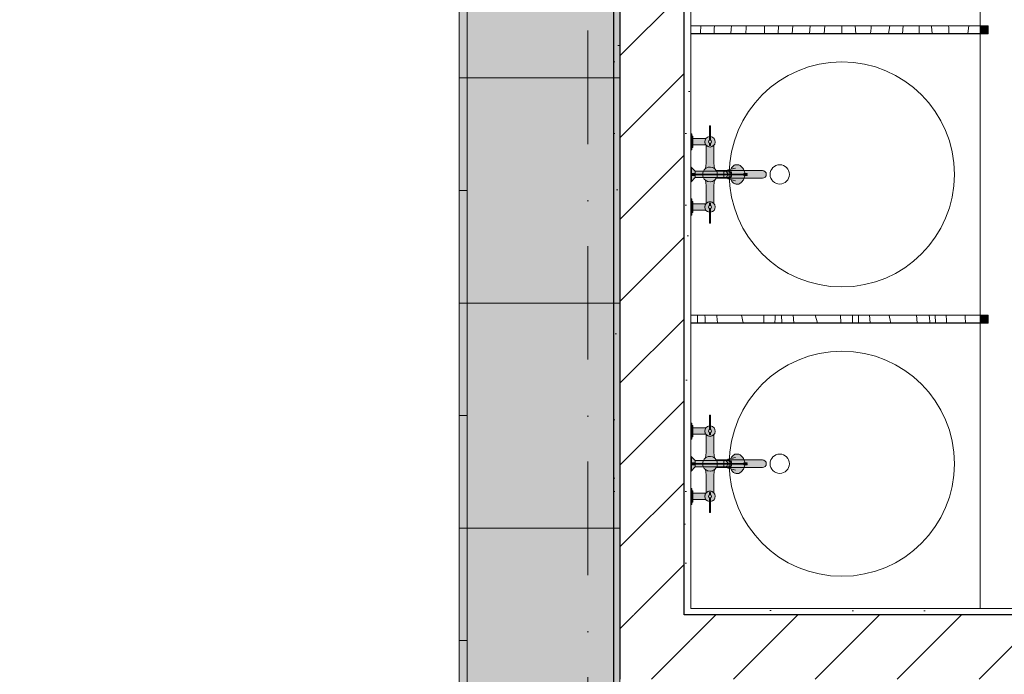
# Model space of a CAD drawing. Header units: millimetres. Extents: x -59761 to 112741, y -57975 to 46221.
# Tile 272 of 421: x 52234 to 55295, y -39555 to -37519. Entities that reach past the tile are written whole.
import ezdxf

# ---------------------------------------------------------------- set-up
doc = ezdxf.new("R2010")
doc.units = ezdxf.units.MM
for name, pattern in [('Wipeout_Contour', [1000, 0, -1000]), ('Штриховая', [564.444447, 282.222223, -282.222223]), ('Штрихпунктирная', [670.277762, 352.777767, -176.388884, 0, -141.111112])]:
    doc.linetypes.add(name, pattern=pattern)
for name, color, linetype in [('Интерьер - Мебель', 7, 'Continuous'), ('Интерьер - Оборудование', 7, 'Continuous'), ('Интерьер - Сантехника', 7, 'Continuous'), ('Конструктив - Стены Блок 200 нов', 7, 'Continuous'), ('Элемент Модели - Зона', 7, 'Continuous'), ('Элемент Модели - Оси', 2, 'Continuous')]:
    doc.layers.add(name, color=color, linetype=linetype)
pattern_1 = [(45, (-45000, -53650), (-111.36932, 111.36932), [0, -105, 0, -157.5]), (110, (-44650, -53650), (148.00159, 53.86817), [0, -77, 0, -133])]
pattern_2 = [(45, (-45000, -54000), (-127.27922, 127.27922), [])]

# ---------------------------------------------------------------- blocks, each defined once
blk = doc.blocks.new('*X601', base_point=(2412685.8, -340475.5))
at = {"layer": 'Интерьер - Оборудование', "color": 7, "linetype": 'Continuous', "lineweight": 15}
for p, q in [((2512036.3, -324033.8), (2512037, -324013.5)), ((2512078.3, -324037.5), (2512079.2, -324022.8)), ((2512079.2, -324022.8), (2512079.9, -324013.5)), ((2512130.7, -324037.5), (2512131.9, -324024.1)), ((2512131.9, -324024.1), (2512132.9, -324013.5)), ((2512176.9, -324037.5), (2512178.1, -324018.6)), ((2512178.1, -324018.6), (2512178.6, -324013.5)), ((2512234.8, -324037.5), (2512235, -324013.5)), ((2512277.9, -324037.5), (2512278.8, -324013.5)), ((2512321.4, -324037.5), (2512323.2, -324013.5)), ((2512374.8, -324037.5), (2512377.3, -324013.5)), ((2512420.3, -324037.5), (2512422.4, -324013.5)), ((2512475.3, -324037.5), (2512475.5, -324014.6)), ((2512475.5, -324014.6), (2512475.5, -324013.5)), ((2512519.1, -324037.5), (2512517.3, -324013.5)), ((2512564.9, -324037.5), (2512566.8, -324020.3)), ((2512566.8, -324020.3), (2512567.2, -324013.5)), ((2512620.4, -324037.5), (2512624.8, -324013.5)), ((2512664.2, -324037.5), (2512666.3, -324013.5)), ((2512715.8, -324037.5), (2512716.1, -324015.1)), ((2512716.1, -324015.1), (2512716.1, -324013.5)), ((2512754.4, -324015), (2512754.3, -324013.5)), ((2512756, -324037.5), (2512754.4, -324015)), ((2512808, -324019.8), (2512807.6, -324013.5)), ((2512808.1, -324037.5), (2512808, -324019.8)), ((2512867.5, -324037.5), (2512870.2, -324013.5)), ((2512036.2, -324037.5), (2512036.3, -324033.8))]:
    blk.add_line(p, q, dxfattribs=at)
blk = doc.blocks.new('*X602', base_point=(2412685.8, -340475.5))
at = {"layer": 'Интерьер - Оборудование', "color": 7, "linetype": 'Continuous', "lineweight": 15}
for p, q in [((2512027.2, -324922.2), (2512027.3, -324913.5)), ((2512050.3, -324921.8), (2512049.9, -324913.5)), ((2512087.4, -324916.6), (2512087.2, -324913.5)), ((2512089.2, -324937.5), (2512087.4, -324916.6)), ((2512169, -324937.5), (2512163.9, -324913.5)), ((2512233.3, -324913.5), (2512233.4, -324914.7)), ((2512233.4, -324914.7), (2512233.4, -324937.5)), ((2512268.1, -324922.8), (2512268.3, -324913.5)), ((2512289.3, -324937.5), (2512288.3, -324913.5)), ((2512326, -324937.5), (2512324.3, -324913.5)), ((2512399.7, -324937.5), (2512392.9, -324913.5)), ((2512471.5, -324913.5), (2512472.6, -324937.5)), ((2512509.1, -324923.3), (2512509.2, -324913.5)), ((2512527.6, -324936.8), (2512526.9, -324913.5)), ((2512563.2, -324937.5), (2512561.8, -324913.5)), ((2512623.6, -324920.6), (2512622.2, -324913.5)), ((2512707.9, -324913.5), (2512710.1, -324937.5)), ((2512748.2, -324922.6), (2512747.4, -324913.5)), ((2512766.4, -324937.5), (2512765.6, -324913.5)), ((2512800.4, -324929.5), (2512799.6, -324913.5)), ((2512859.2, -324923.8), (2512858.5, -324913.5)), ((2512026.9, -324937.5), (2512027.2, -324922.2)), ((2512051, -324937.5), (2512050.3, -324921.8)), ((2512267.8, -324937.5), (2512268.1, -324922.8)), ((2512508.8, -324937.5), (2512509.1, -324923.3)), ((2512527.7, -324937.5), (2512527.6, -324936.8)), ((2512625.3, -324928.3), (2512623.6, -324920.6)), ((2512627.3, -324936), (2512625.3, -324928.3)), ((2512627.8, -324937.5), (2512627.3, -324936)), ((2512748.9, -324933.4), (2512748.2, -324922.6)), ((2512749, -324937.5), (2512748.9, -324933.4)), ((2512800.8, -324937.5), (2512800.4, -324929.5)), ((2512859.5, -324931.7), (2512859.2, -324923.8)), ((2512860, -324937.5), (2512859.5, -324931.7))]:
    blk.add_line(p, q, dxfattribs=at)

msp = doc.modelspace()

# ---------------------------------------------------------------- hatches: boundary and pattern name
at = {"layer": 'Интерьер - Оборудование', "linetype": 'Continuous', "lineweight": 0}
for points in [[(54382, -37848.44), (54378, -37848.44), (54378, -37882.26, 16.2384176), (54382, -37882.26)], [(54392, -37964.94), (54392, -37909.47, -0.4390567), (54368, -37909.47), (54368, -37964.94), (54365.74, -37981.89, -0.3474357), (54394.26, -37981.89)], [(54392, -38034.94), (54394.26, -38017.98, -0.3474357), (54365.74, -38017.98), (54368, -38034.94), (54368, -38090.41, -0.4390567), (54392, -38090.41)], [(54382, -38151.44), (54382, -38117.62, 16.2384176), (54378, -38117.62), (54378, -38151.44)], [(54382, -38748.44), (54378, -38748.44), (54378, -38782.26, 16.2384176), (54382, -38782.26)], [(54392, -38864.94), (54392, -38809.47, -0.4390567), (54368, -38809.47), (54368, -38864.94), (54365.74, -38881.89, -0.3474357), (54394.26, -38881.89)], [(54392, -38934.94), (54394.26, -38917.98, -0.3474357), (54365.74, -38917.98), (54368, -38934.94), (54368, -38990.41, -0.4390567), (54392, -38990.41)], [(54382, -39051.44), (54382, -39017.62, 16.2384176), (54378, -39017.62), (54378, -39051.44)]]:
    msp.add_hatch(color=255, dxfattribs=at).paths.add_polyline_path(points)

# ---------------------------------------------------------------- linework, layer by layer
at = {"layer": 'Интерьер - Мебель', "color": 7, "linetype": 'Continuous', "lineweight": 15}
for p, q in [((53625, -37000), (53625, -37700)), ((53600, -37700), (53625, -37700)), ((53625, -37700), (53625, -38400)), ((53600, -38050), (53625, -38050)), ((53600, -38400), (53625, -38400)), ((53625, -38400), (53625, -39100)), ((53600, -38750), (53625, -38750)), ((53600, -39100), (53625, -39100)), ((53625, -39100), (53625, -39800)), ((53600, -39450), (53625, -39450))]:
    msp.add_line(p, q, dxfattribs=at)
at = {"layer": 'Интерьер - Оборудование', "color": 7, "linetype": 'Continuous', "lineweight": 15}
for p, q in [((55220, -37537.94), (55220, -37537.44)), ((55220, -37561.94), (55220, -37562.44)), ((55220, -38437.94), (55220, -38437.44)), ((55220, -38461.94), (55220, -38462.44))]:
    msp.add_line(p, q, dxfattribs=at)
at = {"layer": 'Интерьер - Оборудование', "color": 7, "linetype": 'Continuous', "lineweight": 5}
for p, q in [((54378, -37882.26), (54378, -37893.86)), ((54382, -37882.26), (54382, -37893.86)), ((54378, -37903.02), (54378, -37910.44)), ((54382, -37910.44), (54378, -37910.44)), ((54382, -37903.02), (54382, -37910.44)), ((54445.15, -37983.98), (54459.24, -37980.24)), ((54492.07, -37998.94), (54357.02, -37998.94)), ((54357.02, -38000.94), (54492.07, -38000.94)), ((54423.01, -38008.49), (54423.01, -37991.39)), ((54429.95, -37990.7), (54427, -37989.94)), ((54427, -38009.94), (54429.95, -38009.18)), ((54432.45, -37992.87), (54429.95, -37990.7)), ((54429.95, -38009.18), (54432.45, -38007.01)), ((54432.19, -37989.94), (54438.49, -37989.94)), ((54432.19, -38009.94), (54438.49, -38009.94)), ((54434.12, -37996.11), (54432.45, -37992.87)), ((54432.45, -38007.01), (54434.12, -38003.77)), ((54434.7, -37999.94), (54434.12, -37996.11)), ((54434.12, -38003.77), (54434.7, -37999.94)), ((54440.82, -37986.42), (54436.93, -37986.15)), ((54440.95, -37990.7), (54438.49, -37989.94)), ((54438.49, -38009.94), (54440.95, -38009.18)), ((54444.28, -37989.21), (54440.82, -37986.42)), ((54440.82, -38013.46), (54444.28, -38010.66)), ((54443.04, -37992.87), (54440.95, -37990.7)), ((54440.95, -38009.18), (54443.04, -38007.01)), ((54444.43, -37996.11), (54443.04, -37992.87)), ((54443.04, -38007.01), (54444.43, -38003.77)), ((54446.65, -37994.02), (54444.28, -37989.21)), ((54444.28, -38010.66), (54446.65, -38005.86)), ((54444.92, -37999.94), (54444.43, -37996.11)), ((54444.43, -38003.77), (54444.92, -37999.94)), ((54447.49, -37999.94), (54446.65, -37994.02)), ((54446.65, -38005.86), (54447.49, -37999.94)), ((54485, -37998.94), (54485, -37996.94)), ((54485, -37996.94), (54495, -37996.94)), ((54485, -38000.94), (54485, -38002.94)), ((54485, -38002.94), (54495, -38002.94)), ((54495, -37998.94), (54492.07, -37998.94)), ((54495, -38000.94), (54492.07, -38000.94)), ((54493.54, -38000.94), (54493.54, -37998.94)), ((54495, -37996.94), (54495, -37998.94)), ((54495, -38002.94), (54495, -38000.94)), ((54436.93, -38013.73), (54440.82, -38013.46)), ((54445.15, -38015.9), (54459.24, -38019.64)), ((54378, -38096.86), (54378, -38089.44)), ((54382, -38089.44), (54378, -38089.44)), ((54382, -38096.86), (54382, -38089.44)), ((54378, -38117.62), (54378, -38106.02)), ((54382, -38117.62), (54382, -38106.02)), ((54378, -38782.26), (54378, -38793.86)), ((54378, -38803.02), (54378, -38810.44)), ((54382, -38782.26), (54382, -38793.86)), ((54382, -38803.02), (54382, -38810.44)), ((54382, -38810.44), (54378, -38810.44)), ((54492.07, -38898.94), (54357.02, -38898.94)), ((54423.01, -38908.49), (54423.01, -38891.39)), ((54429.95, -38890.7), (54427, -38889.94)), ((54432.45, -38892.87), (54429.95, -38890.7)), ((54432.19, -38889.94), (54438.49, -38889.94)), ((54434.12, -38896.11), (54432.45, -38892.87)), ((54434.7, -38899.94), (54434.12, -38896.11)), ((54434.12, -38903.77), (54434.7, -38899.94)), ((54440.82, -38886.42), (54436.93, -38886.15)), ((54440.95, -38890.7), (54438.49, -38889.94)), ((54444.28, -38889.21), (54440.82, -38886.42)), ((54443.04, -38892.87), (54440.95, -38890.7)), ((54444.43, -38896.11), (54443.04, -38892.87)), ((54446.65, -38894.02), (54444.28, -38889.21)), ((54444.92, -38899.94), (54444.43, -38896.11)), ((54444.43, -38903.77), (54444.92, -38899.94)), ((54445.15, -38883.98), (54459.24, -38880.24)), ((54447.49, -38899.94), (54446.65, -38894.02)), ((54446.65, -38905.86), (54447.49, -38899.94)), ((54485, -38898.94), (54485, -38896.94)), ((54485, -38896.94), (54495, -38896.94)), ((54495, -38898.94), (54492.07, -38898.94)), ((54493.54, -38900.94), (54493.54, -38898.94)), ((54495, -38896.94), (54495, -38898.94)), ((54357.02, -38900.94), (54492.07, -38900.94)), ((54427, -38909.94), (54429.95, -38909.18)), ((54429.95, -38909.18), (54432.45, -38907.01)), ((54432.19, -38909.94), (54438.49, -38909.94)), ((54432.45, -38907.01), (54434.12, -38903.77)), ((54436.93, -38913.73), (54440.82, -38913.46)), ((54438.49, -38909.94), (54440.95, -38909.18)), ((54440.82, -38913.46), (54444.28, -38910.66)), ((54440.95, -38909.18), (54443.04, -38907.01)), ((54443.04, -38907.01), (54444.43, -38903.77)), ((54444.28, -38910.66), (54446.65, -38905.86)), ((54445.15, -38915.9), (54459.24, -38919.64)), ((54485, -38900.94), (54485, -38902.94)), ((54485, -38902.94), (54495, -38902.94)), ((54495, -38900.94), (54492.07, -38900.94)), ((54495, -38902.94), (54495, -38900.94)), ((54378, -38996.86), (54378, -38989.44)), ((54382, -38989.44), (54378, -38989.44)), ((54382, -38996.86), (54382, -38989.44)), ((54378, -39017.62), (54378, -39006.02)), ((54382, -39017.62), (54382, -39006.02))]:
    msp.add_line(p, q, dxfattribs=at)
at = {"layer": 'Интерьер - Оборудование', "color": 7, "linetype": 'Continuous', "lineweight": 5, "flags": 128}
for points in [[(54382, -37848.44), (54382, -37882.26, -16.2384176), (54378, -37882.26), (54378, -37848.44)], [(54392, -37964.94), (54394.26, -37981.89, 0.3474357), (54365.74, -37981.89), (54368, -37964.94), (54368, -37909.47, 0.4390567), (54392, -37909.47)], [(54392, -38034.94), (54394.26, -38017.98, -0.3474357), (54365.74, -38017.98), (54368, -38034.94), (54368, -38090.41, -0.4390567), (54392, -38090.41)], [(54382, -38151.44), (54382, -38117.62, 16.2384176), (54378, -38117.62), (54378, -38151.44)], [(54382, -38748.44), (54382, -38782.26, -16.2384176), (54378, -38782.26), (54378, -38748.44)], [(54392, -38864.94), (54394.26, -38881.89, 0.3474357), (54365.74, -38881.89), (54368, -38864.94), (54368, -38809.47, 0.4390567), (54392, -38809.47)], [(54392, -38934.94), (54394.26, -38917.98, -0.3474357), (54365.74, -38917.98), (54368, -38934.94), (54368, -38990.41, -0.4390567), (54392, -38990.41)], [(54382, -39051.44), (54382, -39017.62, 16.2384176), (54378, -39017.62), (54378, -39051.44)]]:
    msp.add_lwpolyline(points, format="xyb", close=True, dxfattribs=at)
at = {"layer": 'Интерьер - Оборудование', "color": 7, "linetype": 'Continuous', "lineweight": 5}
for centre in [(54380, -37898.44), (54380, -38101.44), (54380, -38798.44), (54380, -39001.44)]:
    msp.add_circle(centre, 5, dxfattribs=at)
for centre, start, end in [((54380, -37999.94), 2.49191, 31.44898), ((54380, -37999.94), 328.55102, 357.50809), ((54380, -38899.94), 2.49191, 31.44898), ((54380, -38899.94), 328.55102, 357.50809)]:
    msp.add_arc(centre, 23, start, end, dxfattribs=at)
at = {"layer": 'Интерьер - Сантехника', "color": 7, "linetype": 'Continuous', "lineweight": 5}
msp.add_line((55220, -38449.94), (55220, -37549.94), dxfattribs=at)
for centre, radius in [((54790, -37999.94), 350), ((54596.78, -37999.94), 30), ((54790, -38899.94), 350), ((54596.78, -38899.94), 30)]:
    msp.add_circle(centre, radius, dxfattribs=at)
at = {"layer": 'Элемент Модели - Зона', "color": 253, "linetype": 'Штриховая', "lineweight": 15, "flags": 128}
for points in [[(-8890, -17680), (-3119.74, -17680), (-3119.74, -14858.42), (142.53, -11594.86), (156.67, -11609), (156.67, -11580), (18300, -11580), (18300, -11600), (32399.73, -11600), (32399.73, -11580), (69081.36, -11580), (72316.72, -14823.47), (72320.06, -15158.11), (72320.06, -17695), (72360, -17695), (72360, -19700), (72120, -19700), (72120, -18300), (71700, -18300), (71700, -17900), (63300, -17900), (63300, -18300), (62700, -18300), (62700, -17900), (54320, -17900), (54320, -27030), (62700, -27030), (62700, -26350), (63300, -26350), (63300, -27540), (67380, -27540), (67380, -26630), (67500, -26630), (67500, -27660), (62920, -27660), (62920, -32819.89), (72120, -32819.89), (72120, -27750), (71650, -27750), (71650, -26250), (72120, -26250), (72120, -21200), (72360, -21200), (72360, -33849.94), (72120, -33849.94), (72120, -33059.89), (54320, -33059.89), (54320, -39349.94), (72120, -39349.94), (72120, -36299.94), (71700.06, -36299.94), (71700.06, -35674.44), (72120, -35674.44), (72120, -35349.94), (72360, -35349.94), (72360, -35679.94), (75850, -35679.94), (75850, -16794.88), (75238.88, -16794.88), (75238.88, -9000), (80700, -9000), (80700, -8700), (81300, -8700), (81300, -9000), (87517.1, -9000), (87517.1, -320), (85530, -320), (85530, 300), (84182.9, 300), (81300, 300), (81300, -300), (80700, -300), (80700, 212.5), (79799.78, 212.5), (72300, 212.5), (72300, -300), (71700, -300), (71700, 212.5), (63300, 212.5), (63300, -300), (62700, -300), (62700, 212.5), (54300, 212.5), (54300, -300), (53700, -300), (53700, 212.5), (45650, 212.5), (45650, -300), (45050, -300), (44950, -300), (44950, -5367.2), (32450.06, -5367.2), (32450.06, -200), (32450.06, 7690), (32460.06, 7690), (32460.06, 13850), (29720, 13850), (29720, 5730), (28964.53, 5730), (28964.53, 212), (27300.06, 212), (27300.06, -300), (26700.06, -300), (26700.06, 212), (18300, 212), (18300, -300), (17700, -300), (17700, 212), (16025.03, 212), (16025.03, -7500), (16025.03, -9042.59), (9300, -9042.59), (9300, -9300), (8700, -9300), (8700, -9042.59), (300, -9042.59), (300, -9300), (-300, -9300), (-300, -9042.59), (-8250, -9042.59), (-8250, -9300), (-8850, -9300), (-8850, -9042.59), (-8890, -9042.59)], [(23044.74, -31016.46), (23044.74, -35700), (36300.06, -35700), (36300.06, -44700), (53700, -44700), (53700, -44699.94), (54080, -44699.94), (54080, -36299.94), (53700, -36299.94), (53700, -35699.94), (54080, -35699.94), (54080, -32050), (49380, -32050), (49380, -29580), (45540, -29580), (45540, -27650), (45050, -27650), (45050, -27270), (44950, -27270), (44950, -27650), (44350, -27650), (44350, -27270), (36300.06, -27270), (36300.06, -27650), (35700.06, -27650), (35700.06, -27270), (27300.06, -27270), (27300.06, -27650), (26700.06, -27650), (26700.06, -27361.13)]]:
    msp.add_lwpolyline(points, close=True, dxfattribs=at)
at = {"layer": 'Элемент Модели - Оси', "color": 7, "linetype": 'Штрихпунктирная', "lineweight": 15}
msp.add_line((54000, 38200), (54000, -55975), dxfattribs=at)

# ---------------------------------------------------------------- next in the draw order: wipeouts: each hides what was drawn before it
at = {"color": 254, "linetype": 'Wipeout_Contour', "lineweight": 0, "ltscale": 10131881.92672524}
msp.add_wipeout([(54080, -44670), (54100, -44670), (54100, -36304.94), (54080, -36304.94)], dxfattribs=at).dxf.layer = 'Конструктив - Стены Блок 200 нов'
at = {"color": 254, "linetype": 'Wipeout_Contour', "lineweight": 0, "ltscale": 10132159.8395398}
msp.add_wipeout([(54300, -39349.94), (54300, -39369.94), (54320, -39369.94), (54320, -39349.94)], dxfattribs=at).dxf.layer = 'Конструктив - Стены Блок 200 нов'

# ---------------------------------------------------------------- next in the draw order: hatches: boundary and pattern name
at = {"layer": 'Конструктив - Стены Блок 200 нов', "linetype": 'Continuous', "lineweight": 5}
h = msp.add_hatch(dxfattribs=at)
h.set_pattern_fill('ШТУКАТУРКА__ГИПС_01_000D', color=252, style=0, pattern_type=2)
h.set_pattern_definition(pattern_1)
h.paths.add_polyline_path([(54080, -44670), (54100, -44670), (54100, -36304.94), (54080, -36304.94)])

# ---------------------------------------------------------------- next in the draw order: linework, layer by layer
at = {"layer": 'Конструктив - Стены Блок 200 нов', "color": 7, "linetype": 'Continuous', "lineweight": 30, "flags": 128}
msp.add_lwpolyline([(54080, -36304.94), (54080, -44690)], dxfattribs=at)

# ---------------------------------------------------------------- next in the draw order: wipeouts: each hides what was drawn before it
at = {"color": 254, "linetype": 'Wipeout_Contour', "lineweight": 0, "ltscale": 10131131.86538099}
msp.add_wipeout([(54300, -39349.94), (54320, -39349.94), (54320, -35349.94), (54300, -35349.94)], dxfattribs=at).dxf.layer = 'Конструктив - Стены Блок 200 нов'

# ---------------------------------------------------------------- next in the draw order: hatches: boundary and pattern name
at = {"layer": 'Интерьер - Оборудование', "linetype": 'Continuous', "lineweight": 0}
for points in [[(55220, -37537.44), (54320, -37537.44), (54320, -37537.94), (55220, -37537.94)], [(55220, -37562.44), (55220, -37561.94), (54320, -37561.94), (54320, -37562.44)], [(54320, -37873.44), (54320, -37923.44), (54323.5, -37923.44), (54323.5, -37915.94), (54327, -37915.94), (54327, -37908.44), (54367.13, -37908.44, -0.3427937), (54367.13, -37888.44), (54327, -37888.44), (54327, -37880.94), (54323.5, -37880.94), (54323.5, -37873.44)], [(54320, -37975.94), (54320, -38023.94), (54334, -38009.94), (54423.01, -38009.94), (54423.01, -38008.49), (54424.23, -38009.27), (54425.63, -38009.78), (54427, -38009.94), (54432.19, -38009.94), (54433.66, -38011.76), (54435.12, -38012.92), (54436.93, -38013.73), (54445.15, -38015.9), (54447.18, -38020.08), (54450.01, -38024.06), (54452.89, -38026.8), (54456.79, -38029.04), (54458.95, -38029.68), (54461.47, -38029.94), (54469.13, -38029.94), (54473.1, -38027.79), (54476.67, -38025.18), (54479.6, -38022.38), (54482.09, -38019.36), (54483.99, -38016.43), (54485.33, -38013.87), (54486.65, -38010.59), (54487.6, -38007.24), (54488.11, -38004.45), (54488.35, -38002.05), (54488.42, -37999.94), (54488.31, -37997.25), (54488, -37994.74), (54487.38, -37991.73), (54486.49, -37988.84), (54485.46, -37986.29), (54484.16, -37983.73), (54482.42, -37980.97), (54480.13, -37978.07), (54477.29, -37975.23), (54473.88, -37972.59), (54471.37, -37971.06), (54469.13, -37969.94), (54461.47, -37969.94), (54459.73, -37970.06), (54457.52, -37970.58), (54454.93, -37971.72), (54452.63, -37973.28), (54450.8, -37974.95), (54448.91, -37977.17), (54447.29, -37979.62), (54446.1, -37981.82), (54445.15, -37983.98), (54436.93, -37986.15), (54435.91, -37986.53), (54434.99, -37987.04), (54434.37, -37987.5), (54433.71, -37988.08), (54433.07, -37988.76), (54432.66, -37989.28), (54432.19, -37989.94), (54427, -37989.94), (54426.23, -37989.99), (54425.42, -37990.15), (54424.67, -37990.41), (54423.94, -37990.76), (54423.46, -37991.06), (54423.01, -37991.39), (54423.01, -37989.94), (54334, -37989.94)], [(54357.02, -38000.94, 0.7403603), (54399.62, -38011.94), (54543, -38011.94, 1), (54543, -37987.94), (54399.62, -37987.94, 0.7403603), (54357.02, -37998.94), (54332, -37998.94), (54332, -37996.94), (54322, -37996.94), (54322, -37981.94), (54320, -37981.94), (54320, -38017.94), (54322, -38017.94), (54322, -38002.94), (54332, -38002.94), (54332, -38000.94)], [(54320, -38126.44), (54323.5, -38126.44), (54323.5, -38118.94), (54327, -38118.94), (54327, -38111.44), (54367.13, -38111.44, -0.3427937), (54367.13, -38091.44), (54327, -38091.44), (54327, -38083.94), (54323.5, -38083.94), (54323.5, -38076.44), (54320, -38076.44)], [(55220, -38437.44), (54320, -38437.44), (54320, -38437.94), (55220, -38437.94)], [(55220, -38462.44), (55220, -38461.94), (54320, -38461.94), (54320, -38462.44)], [(54320, -38773.44), (54320, -38823.44), (54323.5, -38823.44), (54323.5, -38815.94), (54327, -38815.94), (54327, -38808.44), (54367.13, -38808.44, -0.3427937), (54367.13, -38788.44), (54327, -38788.44), (54327, -38780.94), (54323.5, -38780.94), (54323.5, -38773.44)], [(54320, -38875.94), (54320, -38923.94), (54334, -38909.94), (54423.01, -38909.94), (54423.01, -38908.49), (54424.23, -38909.27), (54425.63, -38909.78), (54427, -38909.94), (54432.19, -38909.94), (54433.66, -38911.76), (54435.12, -38912.92), (54436.93, -38913.73), (54445.15, -38915.9), (54447.18, -38920.08), (54450.01, -38924.06), (54452.89, -38926.8), (54456.79, -38929.04), (54458.95, -38929.68), (54461.47, -38929.94), (54469.13, -38929.94), (54473.1, -38927.79), (54476.67, -38925.18), (54479.6, -38922.38), (54482.09, -38919.36), (54483.99, -38916.43), (54485.33, -38913.87), (54486.65, -38910.59), (54487.6, -38907.24), (54488.11, -38904.45), (54488.35, -38902.05), (54488.42, -38899.94), (54488.31, -38897.25), (54488, -38894.74), (54487.38, -38891.73), (54486.49, -38888.84), (54485.46, -38886.29), (54484.16, -38883.73), (54482.42, -38880.97), (54480.13, -38878.07), (54477.29, -38875.23), (54473.88, -38872.59), (54471.37, -38871.06), (54469.13, -38869.94), (54461.47, -38869.94), (54459.73, -38870.06), (54457.52, -38870.58), (54454.93, -38871.72), (54452.63, -38873.28), (54450.8, -38874.95), (54448.91, -38877.17), (54447.29, -38879.62), (54446.1, -38881.82), (54445.15, -38883.98), (54436.93, -38886.15), (54435.91, -38886.53), (54434.99, -38887.04), (54434.37, -38887.5), (54433.71, -38888.08), (54433.07, -38888.76), (54432.66, -38889.28), (54432.19, -38889.94), (54427, -38889.94), (54426.23, -38889.99), (54425.42, -38890.15), (54424.67, -38890.41), (54423.94, -38890.76), (54423.46, -38891.06), (54423.01, -38891.39), (54423.01, -38889.94), (54334, -38889.94)], [(54357.02, -38900.94, 0.7403603), (54399.62, -38911.94), (54543, -38911.94, 1), (54543, -38887.94), (54399.62, -38887.94, 0.7403603), (54357.02, -38898.94), (54332, -38898.94), (54332, -38896.94), (54322, -38896.94), (54322, -38881.94), (54320, -38881.94), (54320, -38917.94), (54322, -38917.94), (54322, -38902.94), (54332, -38902.94), (54332, -38900.94)], [(54320, -39026.44), (54323.5, -39026.44), (54323.5, -39018.94), (54327, -39018.94), (54327, -39011.44), (54367.13, -39011.44, -0.3427937), (54367.13, -38991.44), (54327, -38991.44), (54327, -38983.94), (54323.5, -38983.94), (54323.5, -38976.44), (54320, -38976.44)]]:
    msp.add_hatch(color=255, dxfattribs=at).paths.add_polyline_path(points)
at = {"layer": 'Конструктив - Стены Блок 200 нов', "linetype": 'Continuous', "lineweight": 5}
h = msp.add_hatch(dxfattribs=at)
h.set_pattern_fill('ШТУКАТУРКА__ГИПС_01_000D', color=252, style=0, pattern_type=2)
h.set_pattern_definition(pattern_1)
h.paths.add_polyline_path([(54300, -39349.94), (54320, -39349.94), (54320, -35349.94), (54300, -35349.94)])

# ---------------------------------------------------------------- next in the draw order: linework, layer by layer
at = {"layer": 'Интерьер - Оборудование', "color": 7, "linetype": 'Continuous', "lineweight": 15}
for p, q in [((55220, -37537.44), (54320, -37537.44)), ((54320, -37537.44), (54320, -37537.94)), ((54320, -37562.44), (54320, -37561.94)), ((55220, -37562.44), (54320, -37562.44)), ((55220, -38437.44), (54320, -38437.44)), ((54320, -38437.44), (54320, -38437.94)), ((54320, -38462.44), (54320, -38461.94)), ((55220, -38462.44), (54320, -38462.44))]:
    msp.add_line(p, q, dxfattribs=at)
at = {"layer": 'Интерьер - Оборудование', "color": 7, "linetype": 'Continuous', "lineweight": 5}
for p, q in [((54323.5, -37915.94), (54323.5, -37880.94)), ((54327, -37888.44), (54327, -37908.44)), ((54322, -37996.94), (54322, -38002.94)), ((54332, -37998.94), (54322, -37998.94)), ((54332, -38000.94), (54322, -38000.94)), ((54323.46, -38000.94), (54323.46, -37998.94)), ((54330.54, -38000.94), (54330.54, -37998.94)), ((54334, -38009.94), (54334, -37989.94)), ((54323.5, -38083.94), (54323.5, -38118.94)), ((54327, -38111.44), (54327, -38091.44)), ((54323.5, -38815.94), (54323.5, -38780.94)), ((54327, -38788.44), (54327, -38808.44)), ((54322, -38896.94), (54322, -38902.94)), ((54332, -38898.94), (54322, -38898.94)), ((54323.46, -38900.94), (54323.46, -38898.94)), ((54330.54, -38900.94), (54330.54, -38898.94)), ((54334, -38909.94), (54334, -38889.94)), ((54332, -38900.94), (54322, -38900.94)), ((54323.5, -38983.94), (54323.5, -39018.94)), ((54327, -39011.44), (54327, -38991.44))]:
    msp.add_line(p, q, dxfattribs=at)
at = {"layer": 'Интерьер - Оборудование', "color": 7, "linetype": 'Continuous', "lineweight": 5, "flags": 128}
for points in [[(54320, -37873.44), (54323.5, -37873.44), (54323.5, -37880.94), (54327, -37880.94), (54327, -37888.44), (54367.13, -37888.44, 0.3427937), (54367.13, -37908.44), (54327, -37908.44), (54327, -37915.94), (54323.5, -37915.94), (54323.5, -37923.44), (54320, -37923.44)], [(54357.02, -38000.94, 0.7403603), (54399.62, -38011.94), (54543, -38011.94, 1), (54543, -37987.94), (54399.62, -37987.94, 0.7403603), (54357.02, -37998.94), (54332, -37998.94), (54332, -37996.94), (54322, -37996.94), (54322, -37981.94), (54320, -37981.94), (54320, -38017.94), (54322, -38017.94), (54322, -38002.94), (54332, -38002.94), (54332, -38000.94)], [(54320, -38126.44), (54323.5, -38126.44), (54323.5, -38118.94), (54327, -38118.94), (54327, -38111.44), (54367.13, -38111.44, -0.3427937), (54367.13, -38091.44), (54327, -38091.44), (54327, -38083.94), (54323.5, -38083.94), (54323.5, -38076.44), (54320, -38076.44)], [(54320, -38773.44), (54323.5, -38773.44), (54323.5, -38780.94), (54327, -38780.94), (54327, -38788.44), (54367.13, -38788.44, 0.3427937), (54367.13, -38808.44), (54327, -38808.44), (54327, -38815.94), (54323.5, -38815.94), (54323.5, -38823.44), (54320, -38823.44)], [(54357.02, -38900.94, 0.7403603), (54399.62, -38911.94), (54543, -38911.94, 1), (54543, -38887.94), (54399.62, -38887.94, 0.7403603), (54357.02, -38898.94), (54332, -38898.94), (54332, -38896.94), (54322, -38896.94), (54322, -38881.94), (54320, -38881.94), (54320, -38917.94), (54322, -38917.94), (54322, -38902.94), (54332, -38902.94), (54332, -38900.94)], [(54320, -39026.44), (54323.5, -39026.44), (54323.5, -39018.94), (54327, -39018.94), (54327, -39011.44), (54367.13, -39011.44, -0.3427937), (54367.13, -38991.44), (54327, -38991.44), (54327, -38983.94), (54323.5, -38983.94), (54323.5, -38976.44), (54320, -38976.44)]]:
    msp.add_lwpolyline(points, format="xyb", close=True, dxfattribs=at)
for points in [[(54320, -37975.94), (54320, -38023.94), (54334, -38009.94), (54423.01, -38009.94), (54423.01, -38008.49), (54424.23, -38009.27), (54425.63, -38009.78), (54427, -38009.94), (54432.19, -38009.94), (54433.66, -38011.76), (54435.12, -38012.92), (54436.93, -38013.73), (54445.15, -38015.9), (54447.18, -38020.08), (54450.01, -38024.06), (54452.89, -38026.8), (54456.79, -38029.04), (54458.95, -38029.68), (54461.47, -38029.94), (54469.13, -38029.94), (54473.1, -38027.79), (54476.67, -38025.18), (54479.6, -38022.38), (54482.09, -38019.36), (54483.99, -38016.43), (54485.33, -38013.87), (54486.65, -38010.59), (54487.6, -38007.24), (54488.11, -38004.45), (54488.35, -38002.05), (54488.42, -37999.94), (54488.31, -37997.25), (54488, -37994.74), (54487.38, -37991.73), (54486.49, -37988.84), (54485.46, -37986.29), (54484.16, -37983.73), (54482.42, -37980.97), (54480.13, -37978.07), (54477.29, -37975.23), (54473.88, -37972.59), (54471.37, -37971.06), (54469.13, -37969.94), (54461.47, -37969.94), (54459.73, -37970.06), (54457.52, -37970.58), (54454.93, -37971.72), (54452.63, -37973.28), (54450.8, -37974.95), (54448.91, -37977.17), (54447.29, -37979.62), (54446.1, -37981.82), (54445.15, -37983.98), (54436.93, -37986.15), (54435.91, -37986.53), (54434.99, -37987.04), (54434.37, -37987.5), (54433.71, -37988.08), (54433.07, -37988.76), (54432.66, -37989.28), (54432.19, -37989.94), (54427, -37989.94), (54426.23, -37989.99), (54425.42, -37990.15), (54424.67, -37990.41), (54423.94, -37990.76), (54423.46, -37991.06), (54423.01, -37991.39), (54423.01, -37989.94), (54334, -37989.94)], [(54320, -38875.94), (54320, -38923.94), (54334, -38909.94), (54423.01, -38909.94), (54423.01, -38908.49), (54424.23, -38909.27), (54425.63, -38909.78), (54427, -38909.94), (54432.19, -38909.94), (54433.66, -38911.76), (54435.12, -38912.92), (54436.93, -38913.73), (54445.15, -38915.9), (54447.18, -38920.08), (54450.01, -38924.06), (54452.89, -38926.8), (54456.79, -38929.04), (54458.95, -38929.68), (54461.47, -38929.94), (54469.13, -38929.94), (54473.1, -38927.79), (54476.67, -38925.18), (54479.6, -38922.38), (54482.09, -38919.36), (54483.99, -38916.43), (54485.33, -38913.87), (54486.65, -38910.59), (54487.6, -38907.24), (54488.11, -38904.45), (54488.35, -38902.05), (54488.42, -38899.94), (54488.31, -38897.25), (54488, -38894.74), (54487.38, -38891.73), (54486.49, -38888.84), (54485.46, -38886.29), (54484.16, -38883.73), (54482.42, -38880.97), (54480.13, -38878.07), (54477.29, -38875.23), (54473.88, -38872.59), (54471.37, -38871.06), (54469.13, -38869.94), (54461.47, -38869.94), (54459.73, -38870.06), (54457.52, -38870.58), (54454.93, -38871.72), (54452.63, -38873.28), (54450.8, -38874.95), (54448.91, -38877.17), (54447.29, -38879.62), (54446.1, -38881.82), (54445.15, -38883.98), (54436.93, -38886.15), (54435.91, -38886.53), (54434.99, -38887.04), (54434.37, -38887.5), (54433.71, -38888.08), (54433.07, -38888.76), (54432.66, -38889.28), (54432.19, -38889.94), (54427, -38889.94), (54426.23, -38889.99), (54425.42, -38890.15), (54424.67, -38890.41), (54423.94, -38890.76), (54423.46, -38891.06), (54423.01, -38891.39), (54423.01, -38889.94), (54334, -38889.94)]]:
    msp.add_lwpolyline(points, close=True, dxfattribs=at)
at = {"layer": 'Интерьер - Сантехника', "color": 7, "linetype": 'Continuous', "lineweight": 5}
for p, q in [((54320, -38449.94), (54320, -37549.94)), ((55220, -37549.94), (54320, -37549.94)), ((55220, -38449.94), (54320, -38449.94)), ((55220, -38449.94), (54320, -38449.94))]:
    msp.add_line(p, q, dxfattribs=at)
at = {"layer": 'Интерьер - Сантехника', "color": 7, "linetype": 'Continuous', "lineweight": 5, "flags": 128}
msp.add_lwpolyline([(55220, -37549.94), (55220, -36649.94), (54320, -36649.94), (54320, -37549.94)], close=True, dxfattribs=at)
at = {"layer": 'Конструктив - Стены Блок 200 нов', "color": 7, "linetype": 'Continuous', "lineweight": 5, "flags": 128}
msp.add_lwpolyline([(54320, -39349.94), (54320, -35349.94)], dxfattribs=at)

# ---------------------------------------------------------------- next in the draw order: wipeouts: each hides what was drawn before it
at = {"color": 254, "linetype": 'Wipeout_Contour', "lineweight": 0, "ltscale": 10131780.11386613}
msp.add_wipeout([(54100, -39369.94), (54100, -39569.94), (54300, -39569.94), (54300, -39369.94)], dxfattribs=at).dxf.layer = 'Конструктив - Стены Блок 200 нов'

# ---------------------------------------------------------------- next in the draw order: hatches: boundary and pattern name
at = {"layer": 'Конструктив - Стены Блок 200 нов', "linetype": 'Continuous', "lineweight": 5}
h = msp.add_hatch(dxfattribs=at)
h.set_pattern_fill('БЛОКИ_БЕТОННЫЕ_ЭФФЕКТИВН_2D', style=0, pattern_type=2)
h.set_pattern_definition(pattern_2)
h.paths.add_polyline_path([(54100, -39369.94), (54100, -39569.94), (54300, -39569.94), (54300, -39369.94)])

# ---------------------------------------------------------------- next in the draw order: wipeouts: each hides what was drawn before it
at = {"color": 254, "linetype": 'Wipeout_Contour', "lineweight": 0, "ltscale": 10133055.95854343}
msp.add_wipeout([(54320, -37537.94), (54320, -37561.94), (55220, -37561.94), (55220, -37537.94)], dxfattribs=at).dxf.layer = 'Интерьер - Оборудование'

# ---------------------------------------------------------------- next in the draw order: hatches: boundary and pattern name
at = {"layer": 'Интерьер - Оборудование', "linetype": 'Continuous', "lineweight": 0}
msp.add_hatch(color=255, dxfattribs=at).paths.add_polyline_path([(55245, -37537.44), (55220, -37537.44), (55220, -37562.44), (55245, -37562.44)])

# ---------------------------------------------------------------- next in the draw order: linework, layer by layer
at = {"layer": 'Интерьер - Оборудование', "color": 7, "linetype": 'Continuous', "lineweight": 5, "flags": 128}
msp.add_lwpolyline([(54320, -37537.94), (54320, -37561.94), (55220, -37561.94), (55220, -37537.94)], close=True, dxfattribs=at)
at = {"layer": 'Интерьер - Оборудование', "color": 7, "linetype": 'Continuous', "lineweight": 15, "flags": 128}
msp.add_lwpolyline([(55245, -37537.44), (55220, -37537.44), (55220, -37562.44), (55245, -37562.44)], close=True, dxfattribs=at)

# ---------------------------------------------------------------- next in the draw order: block references
at = {"layer": 'Интерьер - Оборудование', "color": 7, "linetype": 'Continuous', "lineweight": 5}
msp.add_blockref('*X601', (-45000, -54000), dxfattribs=at)

# ---------------------------------------------------------------- next in the draw order: wipeouts: each hides what was drawn before it
at = {"color": 254, "linetype": 'Wipeout_Contour', "lineweight": 0, "ltscale": 10130942.42938449}
msp.add_wipeout([(54100, -36299.94), (54100, -39369.94), (54300, -39369.94), (54300, -36299.94)], dxfattribs=at).dxf.layer = 'Конструктив - Стены Блок 200 нов'

# ---------------------------------------------------------------- next in the draw order: hatches: boundary and pattern name
at = {"layer": 'Интерьер - Мебель', "linetype": 'Continuous', "lineweight": 0}
for points in [[(53600, -37000), (53600, -37700), (54100, -37700), (54100, -37000)], [(53600, -37700), (53600, -38400), (54100, -38400), (54100, -37700)], [(53600, -38400), (53600, -39100), (54100, -39100), (54100, -38400)], [(53600, -39100), (53600, -39800), (54100, -39800), (54100, -39100)]]:
    msp.add_hatch(color=255, dxfattribs=at).paths.add_polyline_path(points)
at = {"layer": 'Конструктив - Стены Блок 200 нов', "linetype": 'Continuous', "lineweight": 5}
h = msp.add_hatch(dxfattribs=at)
h.set_pattern_fill('БЛОКИ_БЕТОННЫЕ_ЭФФЕКТИВН_2D', style=0, pattern_type=2)
h.set_pattern_definition(pattern_2)
h.paths.add_polyline_path([(54100, -36299.94), (54100, -39369.94), (54300, -39369.94), (54300, -36299.94)])

# ---------------------------------------------------------------- next in the draw order: linework, layer by layer
at = {"layer": 'Интерьер - Мебель', "color": 7, "linetype": 'Continuous', "lineweight": 15, "flags": 128}
for points in [[(53600, -37000), (53600, -37700), (54100, -37700), (54100, -37000)], [(53600, -37700), (53600, -38400), (54100, -38400), (54100, -37700)], [(53600, -38400), (53600, -39100), (54100, -39100), (54100, -38400)], [(53600, -39100), (53600, -39800), (54100, -39800), (54100, -39100)]]:
    msp.add_lwpolyline(points, close=True, dxfattribs=at)
at = {"layer": 'Конструктив - Стены Блок 200 нов', "color": 7, "linetype": 'Continuous', "lineweight": 30}
for p, q in [((54100, -36304.94), (54100, -39369.94)), ((54300, -39369.94), (54300, -36299.94)), ((54100, -39369.94), (54100, -39569.94)), ((54320, -39369.94), (54300, -39369.94))]:
    msp.add_line(p, q, dxfattribs=at)

# ---------------------------------------------------------------- next in the draw order: wipeouts: each hides what was drawn before it
at = {"color": 254, "linetype": 'Wipeout_Contour', "lineweight": 0, "ltscale": 10132216.45566226}
msp.add_wipeout([(54300, -39369.94), (54300, -39569.94), (54320, -39569.94), (54320, -39369.94)], dxfattribs=at).dxf.layer = 'Конструктив - Стены Блок 200 нов'

# ---------------------------------------------------------------- next in the draw order: hatches: boundary and pattern name
at = {"layer": 'Конструктив - Стены Блок 200 нов', "linetype": 'Continuous', "lineweight": 5}
h = msp.add_hatch(dxfattribs=at)
h.set_pattern_fill('БЛОКИ_БЕТОННЫЕ_ЭФФЕКТИВН_2D', style=0, pattern_type=2)
h.set_pattern_definition(pattern_2)
h.paths.add_polyline_path([(54300, -39369.94), (54300, -39569.94), (54320, -39569.94), (54320, -39369.94)])

# ---------------------------------------------------------------- next in the draw order: wipeouts: each hides what was drawn before it
at = {"color": 254, "linetype": 'Wipeout_Contour', "lineweight": 0, "ltscale": 10136007.62934558}
msp.add_wipeout([(56240, -39349.94), (54320, -39349.94), (54320, -39369.94), (56240, -39369.94)], dxfattribs=at).dxf.layer = 'Конструктив - Стены Блок 200 нов'

# ---------------------------------------------------------------- next in the draw order: hatches: boundary and pattern name
at = {"layer": 'Конструктив - Стены Блок 200 нов', "linetype": 'Continuous', "lineweight": 5}
h = msp.add_hatch(dxfattribs=at)
h.set_pattern_fill('ШТУКАТУРКА__ГИПС_01_000D', color=252, style=0, pattern_type=2)
h.set_pattern_definition(pattern_1)
h.paths.add_polyline_path([(56240, -39349.94), (54320, -39349.94), (54320, -39369.94), (56240, -39369.94)])

# ---------------------------------------------------------------- next in the draw order: linework, layer by layer
at = {"layer": 'Интерьер - Сантехника', "color": 7, "linetype": 'Continuous', "lineweight": 5}
for p, q in [((54320, -39349.94), (54320, -38449.94)), ((55220, -39349.94), (55220, -38449.94)), ((55220, -39349.94), (54320, -39349.94))]:
    msp.add_line(p, q, dxfattribs=at)
at = {"layer": 'Конструктив - Стены Блок 200 нов', "color": 7, "linetype": 'Continuous', "lineweight": 5, "flags": 128}
msp.add_lwpolyline([(56240, -39349.94), (54320, -39349.94)], dxfattribs=at)

# ---------------------------------------------------------------- next in the draw order: wipeouts: each hides what was drawn before it
at = {"color": 254, "linetype": 'Wipeout_Contour', "lineweight": 0, "ltscale": 10133517.05740688}
msp.add_wipeout([(54320, -38437.94), (54320, -38461.94), (55220, -38461.94), (55220, -38437.94)], dxfattribs=at).dxf.layer = 'Интерьер - Оборудование'
at = {"color": 254, "linetype": 'Wipeout_Contour', "lineweight": 0, "ltscale": 10136064.2240297}
msp.add_wipeout([(54320, -39569.94), (56240, -39569.94), (56240, -39369.94), (54320, -39369.94)], dxfattribs=at).dxf.layer = 'Конструктив - Стены Блок 200 нов'

# ---------------------------------------------------------------- next in the draw order: hatches: boundary and pattern name
at = {"layer": 'Интерьер - Оборудование', "linetype": 'Continuous', "lineweight": 0}
msp.add_hatch(color=255, dxfattribs=at).paths.add_polyline_path([(55245, -38437.44), (55220, -38437.44), (55220, -38462.44), (55245, -38462.44)])
at = {"layer": 'Конструктив - Стены Блок 200 нов', "linetype": 'Continuous', "lineweight": 5}
h = msp.add_hatch(dxfattribs=at)
h.set_pattern_fill('БЛОКИ_БЕТОННЫЕ_ЭФФЕКТИВН_2D', style=0, pattern_type=2)
h.set_pattern_definition(pattern_2)
h.paths.add_polyline_path([(54320, -39569.94), (56240, -39569.94), (56240, -39369.94), (54320, -39369.94)])

# ---------------------------------------------------------------- next in the draw order: linework, layer by layer
at = {"layer": 'Интерьер - Оборудование', "color": 7, "linetype": 'Continuous', "lineweight": 5, "flags": 128}
msp.add_lwpolyline([(54320, -38437.94), (54320, -38461.94), (55220, -38461.94), (55220, -38437.94)], close=True, dxfattribs=at)
at = {"layer": 'Интерьер - Оборудование', "color": 7, "linetype": 'Continuous', "lineweight": 15, "flags": 128}
msp.add_lwpolyline([(55245, -38437.44), (55220, -38437.44), (55220, -38462.44), (55245, -38462.44)], close=True, dxfattribs=at)
at = {"layer": 'Конструктив - Стены Блок 200 нов', "color": 7, "linetype": 'Continuous', "lineweight": 30}
for p, q in [((54320, -39369.94), (54300, -39369.94)), ((56240, -39369.94), (54320, -39369.94))]:
    msp.add_line(p, q, dxfattribs=at)

# ---------------------------------------------------------------- next in the draw order: block references
at = {"layer": 'Интерьер - Оборудование', "color": 7, "linetype": 'Continuous', "lineweight": 5}
msp.add_blockref('*X602', (-45000, -54000), dxfattribs=at)

doc.saveas('drawing.dxf')
